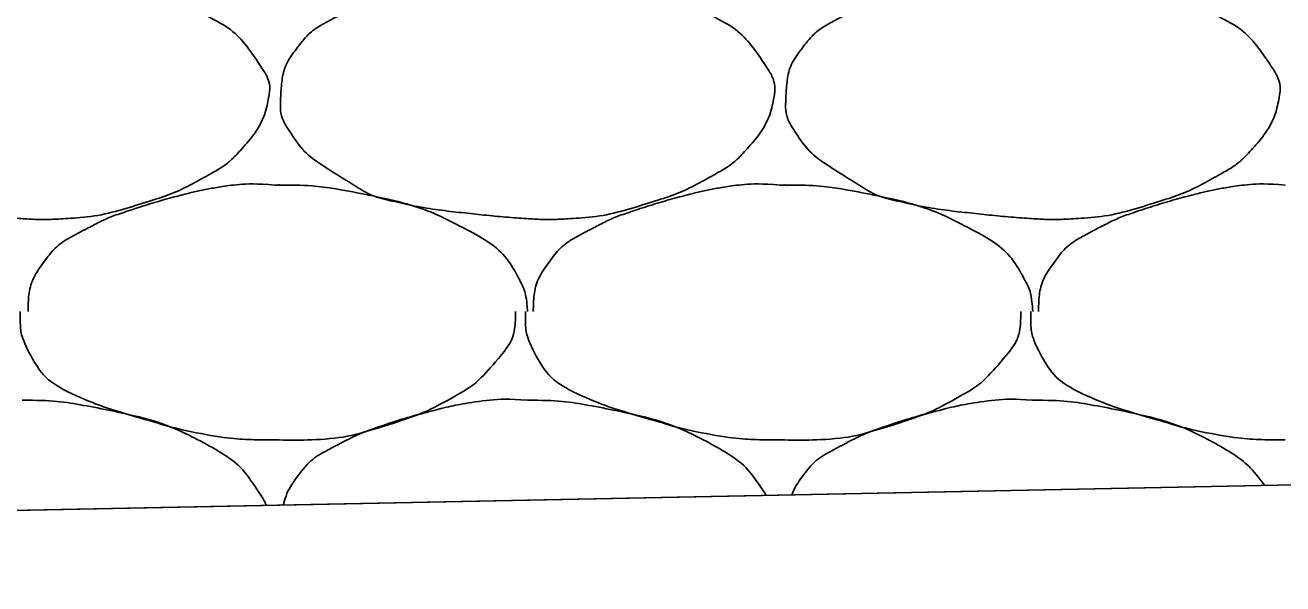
# Model space of a CAD drawing. Extents: x 1373719 to 1374161, y 379835 to 380167.
# Drawn here: x 1373962.434 to 1373963.581, y 379974.193 to 379974.702 of the extents above; entities that cross this region are included whole.
import ezdxf

# ---------------------------------------------------------------- set-up
doc = ezdxf.new("R2010")
doc.units = 0
doc.layers.add('Aggregate Base Course', color=7, linetype='Continuous')
doc.layers.add('SIGNATURE', color=7, linetype='Continuous')

msp = doc.modelspace()

# ---------------------------------------------------------------- linework, layer by layer
msp.add_line((1373965.3548, 379974.3183), (1373938.7049, 379973.7853))
at = {"layer": 'Aggregate Base Course'}
for points, degree in [([(1373962.4316, 379974.7506), (1373962.4579, 379974.7509), (1373962.4844, 379974.747), (1373962.5108, 379974.7416), (1373962.543, 379974.735), (1373962.5727, 379974.7252), (1373962.6026, 379974.7092), (1373962.6225, 379974.6985), (1373962.6361, 379974.684), (1373962.6494, 379974.6642), (1373962.6551, 379974.6556), (1373962.6581, 379974.6458), (1373962.6566, 379974.6372), (1373962.6535, 379974.6203), (1373962.6447, 379974.6035), (1373962.6314, 379974.5886), (1373962.6229, 379974.5792), (1373962.6146, 379974.5728), (1373962.6044, 379974.567), (1373962.5862, 379974.5567), (1373962.5683, 379974.548), (1373962.5486, 379974.5418), (1373962.523, 379974.5337), (1373962.4975, 379974.5272), (1373962.4712, 379974.5256), (1373962.458, 379974.5248), (1373962.4447, 379974.5247), (1373962.4316, 379974.5256), (1373962.4117, 379974.5269), (1373962.392, 379974.5288), (1373962.3722, 379974.531), (1373962.3504, 379974.5334), (1373962.3289, 379974.5368), (1373962.3074, 379974.5418), (1373962.2897, 379974.5459), (1373962.2745, 379974.5553), (1373962.2588, 379974.5652), (1373962.2409, 379974.5764), (1373962.2264, 379974.5873), (1373962.2138, 379974.6066), (1373962.2073, 379974.6165), (1373962.206, 379974.6271), (1373962.2066, 379974.6372), (1373962.2074, 379974.6518), (1373962.2105, 379974.6665), (1373962.221, 379974.6804), (1373962.2316, 379974.6945), (1373962.2431, 379974.702), (1373962.257, 379974.7092), (1373962.2688, 379974.7154), (1373962.2804, 379974.7212), (1373962.293, 379974.7254), (1373962.3108, 379974.7314), (1373962.3287, 379974.7368), (1373962.347, 379974.7416), (1373962.3583, 379974.7445), (1373962.3696, 379974.747), (1373962.3812, 379974.7488), (1373962.3978, 379974.7514), (1373962.4149, 379974.752), (1373962.4316, 379974.7506)], 3), ([(1373962.8924, 379974.7506), (1373962.9187, 379974.7509), (1373962.9452, 379974.747), (1373962.9716, 379974.7416), (1373963.0038, 379974.735), (1373963.0335, 379974.7252), (1373963.0634, 379974.7092), (1373963.0833, 379974.6985), (1373963.0969, 379974.684), (1373963.1102, 379974.6642), (1373963.1159, 379974.6556), (1373963.1189, 379974.6458), (1373963.1174, 379974.6372), (1373963.1143, 379974.6203), (1373963.1055, 379974.6035), (1373963.0922, 379974.5886), (1373963.0837, 379974.5792), (1373963.0754, 379974.5728), (1373963.0652, 379974.567), (1373963.047, 379974.5567), (1373963.0291, 379974.548), (1373963.0094, 379974.5418), (1373962.9838, 379974.5337), (1373962.9583, 379974.5272), (1373962.932, 379974.5256), (1373962.9188, 379974.5248), (1373962.9055, 379974.5247), (1373962.8924, 379974.5256), (1373962.8725, 379974.5269), (1373962.8528, 379974.5288), (1373962.833, 379974.531), (1373962.8112, 379974.5334), (1373962.7897, 379974.5368), (1373962.7682, 379974.5418), (1373962.7505, 379974.5459), (1373962.7353, 379974.5553), (1373962.7196, 379974.5652), (1373962.7017, 379974.5764), (1373962.6872, 379974.5873), (1373962.6746, 379974.6066), (1373962.6681, 379974.6165), (1373962.6668, 379974.6271), (1373962.6674, 379974.6372), (1373962.6682, 379974.6518), (1373962.6713, 379974.6665), (1373962.6818, 379974.6804), (1373962.6924, 379974.6945), (1373962.7039, 379974.702), (1373962.7178, 379974.7092), (1373962.7296, 379974.7154), (1373962.7412, 379974.7212), (1373962.7538, 379974.7254), (1373962.7716, 379974.7314), (1373962.7895, 379974.7368), (1373962.8078, 379974.7416), (1373962.8191, 379974.7445), (1373962.8304, 379974.747), (1373962.842, 379974.7488), (1373962.8586, 379974.7514), (1373962.8757, 379974.752), (1373962.8924, 379974.7506)], 3), ([(1373963.3532, 379974.7506), (1373963.3795, 379974.7509), (1373963.406, 379974.747), (1373963.4324, 379974.7416), (1373963.4646, 379974.735), (1373963.4943, 379974.7252), (1373963.5242, 379974.7092), (1373963.5441, 379974.6985), (1373963.5577, 379974.684), (1373963.571, 379974.6642), (1373963.5767, 379974.6556), (1373963.5797, 379974.6458), (1373963.5782, 379974.6372), (1373963.5751, 379974.6203), (1373963.5663, 379974.6035), (1373963.553, 379974.5886), (1373963.5445, 379974.5792), (1373963.5362, 379974.5728), (1373963.526, 379974.567), (1373963.5078, 379974.5567), (1373963.4899, 379974.548), (1373963.4702, 379974.5418), (1373963.4446, 379974.5337), (1373963.4191, 379974.5272), (1373963.3928, 379974.5256), (1373963.3796, 379974.5248), (1373963.3663, 379974.5247), (1373963.3532, 379974.5256), (1373963.3333, 379974.5269), (1373963.3136, 379974.5288), (1373963.2938, 379974.531), (1373963.272, 379974.5334), (1373963.2505, 379974.5368), (1373963.229, 379974.5418), (1373963.2113, 379974.5459), (1373963.1961, 379974.5553), (1373963.1804, 379974.5652), (1373963.1625, 379974.5764), (1373963.148, 379974.5873), (1373963.1354, 379974.6066), (1373963.1289, 379974.6165), (1373963.1276, 379974.6271), (1373963.1282, 379974.6372), (1373963.129, 379974.6518), (1373963.1321, 379974.6665), (1373963.1426, 379974.6804), (1373963.1532, 379974.6945), (1373963.1647, 379974.702), (1373963.1786, 379974.7092), (1373963.1904, 379974.7154), (1373963.202, 379974.7212), (1373963.2146, 379974.7254), (1373963.2324, 379974.7314), (1373963.2503, 379974.7368), (1373963.2686, 379974.7416), (1373963.2799, 379974.7445), (1373963.2912, 379974.747), (1373963.3028, 379974.7488), (1373963.3194, 379974.7514), (1373963.3365, 379974.752), (1373963.3532, 379974.7506)], 3), ([(1373962.437, 379974.441), (1373962.437, 379974.4416), (1373962.4369, 379974.4422), (1373962.437, 379974.4428), (1373962.4373, 379974.458), (1373962.4416, 379974.4725), (1373962.4514, 379974.486), (1373962.4613, 379974.4996), (1373962.4735, 379974.5076), (1373962.4874, 379974.5148), (1373962.4992, 379974.521), (1373962.5108, 379974.5268), (1373962.5234, 379974.531), (1373962.5412, 379974.537), (1373962.5591, 379974.5424), (1373962.5774, 379974.5472), (1373962.5887, 379974.5501), (1373962.6, 379974.5526), (1373962.6116, 379974.5544), (1373962.6282, 379974.557), (1373962.6453, 379974.5576), (1373962.662, 379974.5562)], 3), ([(1373962.662, 379974.5562), (1373962.6638, 379974.5561), (1373962.6656, 379974.5563), (1373962.6674, 379974.5562)], 2), ([(1373962.6674, 379974.5562), (1373962.6937, 379974.5565), (1373962.7202, 379974.5526), (1373962.7466, 379974.5472), (1373962.7788, 379974.5406), (1373962.8085, 379974.5308), (1373962.8384, 379974.5148), (1373962.8583, 379974.5041), (1373962.8742, 379974.4902), (1373962.8852, 379974.4698), (1373962.8899, 379974.461), (1373962.8916, 379974.4521), (1373962.8924, 379974.4428), (1373962.8924, 379974.4422), (1373962.8925, 379974.4416), (1373962.8924, 379974.441)], 3), ([(1373962.8978, 379974.441), (1373962.8978, 379974.4416), (1373962.8977, 379974.4422), (1373962.8978, 379974.4428), (1373962.8981, 379974.458), (1373962.9024, 379974.4725), (1373962.9122, 379974.486), (1373962.9221, 379974.4996), (1373962.9343, 379974.5076), (1373962.9482, 379974.5148), (1373962.96, 379974.521), (1373962.9716, 379974.5268), (1373962.9842, 379974.531), (1373963.002, 379974.537), (1373963.0199, 379974.5424), (1373963.0382, 379974.5472), (1373963.0495, 379974.5501), (1373963.0608, 379974.5526), (1373963.0724, 379974.5544), (1373963.089, 379974.557), (1373963.1061, 379974.5576), (1373963.1228, 379974.5562)], 3), ([(1373963.1228, 379974.5562), (1373963.1246, 379974.5561), (1373963.1264, 379974.5563), (1373963.1282, 379974.5562)], 2), ([(1373963.1282, 379974.5562), (1373963.1545, 379974.5565), (1373963.181, 379974.5526), (1373963.2074, 379974.5472), (1373963.2396, 379974.5406), (1373963.2693, 379974.5308), (1373963.2992, 379974.5148), (1373963.3191, 379974.5041), (1373963.335, 379974.4902), (1373963.346, 379974.4698), (1373963.3507, 379974.461), (1373963.3524, 379974.4521), (1373963.3532, 379974.4428), (1373963.3532, 379974.4422), (1373963.3533, 379974.4416), (1373963.3532, 379974.441)], 3), ([(1373963.3586, 379974.441), (1373963.3586, 379974.4416), (1373963.3585, 379974.4422), (1373963.3586, 379974.4428), (1373963.3589, 379974.458), (1373963.3632, 379974.4725), (1373963.373, 379974.486), (1373963.3829, 379974.4996), (1373963.3951, 379974.5076), (1373963.409, 379974.5148), (1373963.4208, 379974.521), (1373963.4324, 379974.5268), (1373963.445, 379974.531), (1373963.4628, 379974.537), (1373963.4807, 379974.5424), (1373963.499, 379974.5472), (1373963.5103, 379974.5501), (1373963.5216, 379974.5526), (1373963.5332, 379974.5544), (1373963.5498, 379974.557), (1373963.5669, 379974.5576), (1373963.5836, 379974.5562)], 3), ([(1373962.662, 379974.324), (1373962.6596, 379974.324), (1373962.6572, 379974.324), (1373962.6349, 379974.324), (1373962.6151, 379974.3258), (1373962.5743, 379974.3332), (1373962.5543, 379974.3396), (1373962.5162, 379974.3505), (1373962.4991, 379974.3562), (1373962.4629, 379974.3718), (1373962.447, 379974.3856), (1373962.4318, 379974.415), (1373962.4298, 379974.4251), (1373962.4298, 379974.4374), (1373962.4298, 379974.4392), (1373962.4298, 379974.441)], 3), ([(1373962.8816, 379974.441), (1373962.8816, 379974.4392), (1373962.8816, 379974.4374), (1373962.8809, 379974.4173), (1373962.8693, 379974.4015), (1373962.8482, 379974.3778), (1373962.8396, 379974.3712), (1373962.8112, 379974.3551), (1373962.7933, 379974.3464), (1373962.748, 379974.3321), (1373962.7225, 379974.325), (1373962.6848, 379974.3235), (1373962.6733, 379974.3235), (1373962.662, 379974.324)], 3), ([(1373963.1228, 379974.324), (1373963.1204, 379974.324), (1373963.118, 379974.324), (1373963.0957, 379974.324), (1373963.0759, 379974.3258), (1373963.0351, 379974.3332), (1373963.0151, 379974.3396), (1373962.977, 379974.3505), (1373962.9599, 379974.3562), (1373962.9237, 379974.3718), (1373962.9078, 379974.3856), (1373962.8926, 379974.415), (1373962.8906, 379974.4251), (1373962.8906, 379974.4374), (1373962.8906, 379974.4392), (1373962.8906, 379974.441)], 3), ([(1373963.3424, 379974.441), (1373963.3424, 379974.4392), (1373963.3424, 379974.4374), (1373963.3417, 379974.4173), (1373963.3301, 379974.4015), (1373963.309, 379974.3778), (1373963.3004, 379974.3712), (1373963.272, 379974.3551), (1373963.2541, 379974.3464), (1373963.2088, 379974.3321), (1373963.1833, 379974.325), (1373963.1456, 379974.3235), (1373963.1341, 379974.3235), (1373963.1228, 379974.324)], 3), ([(1373963.5836, 379974.324), (1373963.5812, 379974.324), (1373963.5788, 379974.324), (1373963.5565, 379974.324), (1373963.5367, 379974.3258), (1373963.4959, 379974.3332), (1373963.4759, 379974.3396), (1373963.4378, 379974.3505), (1373963.4207, 379974.3562), (1373963.3845, 379974.3718), (1373963.3686, 379974.3856), (1373963.3534, 379974.415), (1373963.3514, 379974.4251), (1373963.3514, 379974.4374), (1373963.3514, 379974.4392), (1373963.3514, 379974.441)], 3), ([(1373962.4316, 379974.36), (1373962.4579, 379974.3603), (1373962.4844, 379974.3564), (1373962.543, 379974.3444), (1373962.5727, 379974.3346), (1373962.6225, 379974.3079), (1373962.6361, 379974.2934), (1373962.6513, 379974.2706), (1373962.653, 379974.2675), (1373962.6543, 379974.2643)], 3), ([(1373962.6699, 379974.2646), (1373962.672, 379974.2732), (1373962.6756, 379974.2816), (1373962.6924, 379974.3039), (1373962.7039, 379974.3114), (1373962.7296, 379974.3248), (1373962.7412, 379974.3306), (1373962.7716, 379974.3408), (1373962.7895, 379974.3462), (1373962.8191, 379974.3539), (1373962.8304, 379974.3564), (1373962.8586, 379974.3608), (1373962.8757, 379974.3614), (1373962.8924, 379974.36)], 3), ([(1373962.8924, 379974.36), (1373962.9187, 379974.3603), (1373962.9452, 379974.3564), (1373963.0038, 379974.3444), (1373963.0335, 379974.3346), (1373963.0833, 379974.3079), (1373963.0969, 379974.2934), (1373963.1102, 379974.2735), (1373963.1102, 379974.2735), (1373963.1103, 379974.2734)], 3), ([(1373963.1336, 379974.2739), (1373963.1357, 379974.2793), (1373963.1386, 379974.2846), (1373963.1532, 379974.3039), (1373963.1647, 379974.3114), (1373963.1904, 379974.3248), (1373963.202, 379974.3306), (1373963.2324, 379974.3408), (1373963.2503, 379974.3462), (1373963.2799, 379974.3539), (1373963.2912, 379974.3564), (1373963.3194, 379974.3608), (1373963.3365, 379974.3614), (1373963.3532, 379974.36)], 3), ([(1373963.3532, 379974.36), (1373963.3795, 379974.3603), (1373963.406, 379974.3564), (1373963.4646, 379974.3444), (1373963.4943, 379974.3346), (1373963.541, 379974.3096), (1373963.5533, 379974.2979), (1373963.5647, 379974.2825)], 3)]:
    msp.add_open_spline(points, degree=degree, dxfattribs=at)
at = {"layer": 'SIGNATURE'}
msp.add_lwpolyline([(1373961.0836, 379974.2329), (1373962.7242, 379976.2054), (1373965.3548, 379976.2486), (1373968.4651, 379976.1864), (1373969.7589, 379974.2302), (1373965.3548, 379974.3183)], close=True, dxfattribs=at)

doc.saveas('drawing.dxf')
